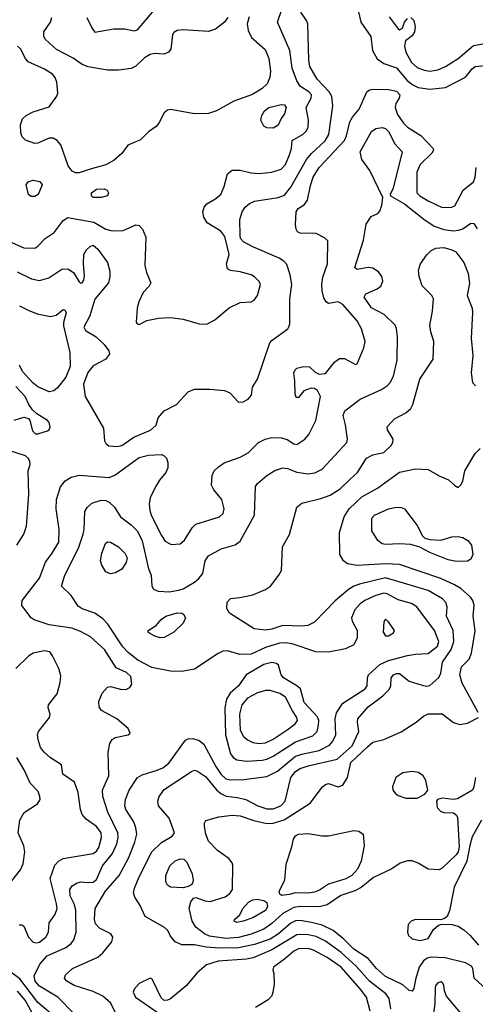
# Model space of a CAD drawing. Extents: x 1173029 to 1307123, y 522559 to 678521.
# Tile 436 of 623: x 1202009 to 1204894, y 623179 to 629411. Entities that reach past the tile are written whole.
import ezdxf

# ---------------------------------------------------------------- set-up
doc = ezdxf.new("R2010")
doc.units = 0

msp = doc.modelspace()

# ---------------------------------------------------------------- linework, layer by layer
at = {"layer": '0CON10XD'}
for points in [[(1201924.7, 628014.7), (1202035, 627967.3), (1202105, 627965.6), (1202125, 627976.7), (1202170.5, 628025), (1202226.5, 628063.5), (1202285, 628138.9), (1202315, 628159.4), (1202479.2, 628129.2), (1202555, 628085.4), (1202595, 628074.6), (1202665, 628076.5), (1202745, 628113.3), (1202765, 628108.9), (1202786.8, 628085), (1202807.6, 628035), (1202802.5, 627855), (1202811.2, 627811.2), (1202838.9, 627745), (1202829.4, 627725), (1202791.9, 627685), (1202764.4, 627625), (1202753.1, 627585), (1202746.4, 627496.4), (1202752.5, 627485), (1202765, 627481.2), (1202815, 627507.5), (1202888, 627522), (1202965, 627526), (1203045, 627515.3), (1203145, 627486.9), (1203195, 627483.5), (1203245, 627511.1), (1203335, 627587.5), (1203405, 627620), (1203475.5, 627624.5), (1203494.4, 627635.6), (1203515.7, 627664.3), (1203533.8, 627735), (1203525, 627753.3), (1203495, 627783.8), (1203475.8, 627795.8), (1203405, 627816), (1203345, 627824.3), (1203324.3, 627835), (1203319.4, 627865), (1203334.5, 627925.5), (1203308.5, 628038.5), (1203281.8, 628071.7), (1203195.6, 628125), (1203175, 628160), (1203169.5, 628195), (1203176.7, 628225), (1203194.7, 628245.3), (1203245, 628274.5), (1203282.9, 628305), (1203304.7, 628355.3), (1203325.5, 628434.5), (1203355, 628458.6), (1203405, 628459.5), (1203475, 628441.5), (1203525, 628437.1), (1203605, 628445.4), (1203665, 628464.5), (1203692.5, 628495), (1203718.5, 628555), (1203730.5, 628595), (1203733.8, 628646.2), (1203804.5, 628685.5), (1203825, 628708), (1203835, 628730), (1203838.2, 628775), (1203822.5, 628855), (1203854.4, 628915), (1203856.2, 628935), (1203839.4, 628955), (1203787.3, 628987.3), (1203763.2, 629023.2), (1203734.6, 629105), (1203720.4, 629215), (1203640.6, 629395), (1203697.5, 629565)], [(1202435.2, 629425.2), (1202465, 629360), (1202485, 629332), (1202605, 629352.9), (1202675, 629352.9), (1202735, 629340.6), (1202755, 629345.6), (1202897.3, 629512.7)], [(1204145, 629498), (1204169.6, 629395), (1204233.5, 629305), (1204242.7, 629215), (1204272.6, 629162.6), (1204315, 629133.5), (1204395, 629106.5), (1204462.7, 629025), (1204497.9, 628997.9), (1204532.3, 628982.3), (1204605, 628970.3), (1204705, 628981.5), (1204831.9, 629048.1), (1204875, 629100.8), (1204893.8, 629115), (1204977.3, 629122.7)], [(1203461.7, 629428.3), (1203450.4, 629385), (1203455, 629343.3), (1203477.3, 629297.3), (1203562.7, 629222.7), (1203587.5, 629165), (1203598, 629085), (1203593.2, 629045), (1203575.4, 629005), (1203545, 628975.5), (1203483, 628937), (1203364.1, 628895.9), (1203254.3, 628835), (1203205, 628817.2), (1203115, 628815.4), (1202965, 628842.9), (1202945, 628839.2), (1202925, 628822), (1202890, 628755), (1202873.3, 628735), (1202825, 628700.8), (1202775, 628651.3), (1202693.2, 628616.8), (1202656.2, 628563.8), (1202607.4, 628522.6), (1202555, 628492.7), (1202454.8, 628465.2), (1202385, 628440.8), (1202362.5, 628442.5), (1202342.5, 628452.5), (1202316.9, 628486.9), (1202269.1, 628619.1), (1202245.5, 628645.5), (1202220.3, 628660.3), (1202195, 628661.4), (1202125, 628628.9), (1202105, 628626.9), (1202045, 628647.5), (1202025, 628670), (1202016.9, 628695), (1202014.4, 628745), (1202027, 628783), (1202050, 628805), (1202095, 628828), (1202195, 628860), (1202243.6, 628926.4), (1202250, 628945), (1202245.4, 629015), (1202234.3, 629044.3), (1202216.6, 629066.6), (1202167, 629097), (1202063.9, 629143.9), (1202045.8, 629165), (1202015, 629226.7), (1201995, 629243.3)], [(1203326.6, 629425), (1203306.2, 629395), (1203248.5, 629351.5), (1203205, 629336.7), (1203042.4, 629347.6), (1203007, 629343), (1202985, 629328.8), (1202977.5, 629315), (1202965.6, 629225), (1202952, 629205), (1202925, 629193.5), (1202865, 629196.2), (1202835, 629191.5), (1202799.6, 629170.4), (1202743.8, 629116.2), (1202715, 629101.1), (1202635, 629090.5), (1202565, 629090.5), (1202442.6, 629112.6), (1202405, 629126.9), (1202348, 629168), (1202241.9, 629221.9), (1202173.3, 629285), (1202162.2, 629305), (1202162.9, 629335), (1202204.4, 629395), (1202212.5, 629425)], [(1202885, 626890), (1202923.8, 626935), (1203002, 626975), (1203075.4, 627054.6), (1203115, 627071.5), (1203213, 627073), (1203305, 627064.3), (1203339.1, 627049.1), (1203395, 626990.8), (1203425, 626992.5), (1203455, 627008.8), (1203477.5, 627035), (1203482.5, 627085), (1203515.8, 627135), (1203594, 627365), (1203608.3, 627381.7), (1203707.5, 627455), (1203713.9, 627466.1), (1203718.8, 627485), (1203720, 627645), (1203731.3, 627735), (1203721.4, 627795), (1203700.5, 627860.5), (1203682.3, 627882.3), (1203651.8, 627901.8), (1203485, 627972.2), (1203425.6, 628005), (1203408.2, 628025), (1203404.2, 628044.2), (1203403, 628147), (1203417.5, 628195), (1203436.4, 628223.6), (1203465, 628247.7), (1203495, 628262.5), (1203645, 628285.4), (1203685, 628300.9), (1203725, 628351.1), (1203825, 628526.1), (1203856.5, 628563.5), (1203944.1, 628645), (1203966.9, 628685), (1203991.2, 628865), (1203984.6, 628925), (1203967.7, 628955), (1203891.9, 629035), (1203846.8, 629115), (1203839.8, 629155), (1203832.9, 629385), (1203825.8, 629405), (1203788.3, 629458.3)], [(1204348.3, 629428.3), (1204405, 629353.3), (1204415, 629347.5), (1204432.5, 629357.5), (1204446.2, 629395), (1204465, 629418)], [(1204485, 629424), (1204505.4, 629405.4), (1204513.1, 629365), (1204509.4, 629335), (1204495, 629308), (1204452.9, 629277.1), (1204446.1, 629243.9), (1204453.2, 629205), (1204490.4, 629140.4), (1204525, 629108.5), (1204570.9, 629090.9), (1204605, 629085.3), (1204656.5, 629093.5), (1204705, 629114.2), (1204785, 629165.8), (1204883.1, 629246.9), (1204965, 629263.2)], [(1203851.5, 628361.5), (1203868, 628415), (1203904.7, 628475), (1204064.8, 628645.2), (1204078.8, 628675), (1204100, 628765), (1204116.2, 628793.8), (1204159.1, 628845), (1204206.6, 628953.4), (1204223.4, 628966.6), (1204245, 628971.1), (1204345, 628969.1), (1204395, 628957.7), (1204416.4, 628935), (1204412.2, 628915), (1204390.6, 628879.4), (1204387.5, 628855), (1204401.7, 628811.7), (1204440, 628755), (1204465, 628729.6), (1204548.6, 628678.6), (1204627.1, 628595), (1204629.4, 628585), (1204618.1, 628565), (1204543.8, 628495), (1204523.8, 628445), (1204524.5, 628315), (1204541.9, 628295), (1204595, 628264), (1204685, 628222.3), (1204745, 628223.3), (1204765, 628232.9), (1204817.8, 628332.2), (1204881.8, 628385), (1204892.9, 628415), (1204900.4, 628475)], [(1203615, 628723.8), (1203575, 628725.8), (1203555, 628736.2), (1203535.8, 628775), (1203541.4, 628805), (1203560, 628835), (1203586.2, 628855), (1203665, 628874), (1203685, 628871.2), (1203696, 628855), (1203685.8, 628815), (1203663.8, 628785), (1203646.1, 628743.9), (1203615, 628723.8)], [(1202615, 623124.2), (1202586, 623186), (1202535, 623230), (1202475, 623260.3), (1202355, 623298), (1202306.9, 623325), (1202292.7, 623342.7), (1202299.2, 623365), (1202343.3, 623406.7), (1202505, 623476.8), (1202536.4, 623505), (1202591.9, 623575), (1202598.1, 623605), (1202585.7, 623625), (1202515, 623660.6), (1202489.2, 623689.2), (1202483.2, 623715), (1202487.1, 623785), (1202553.4, 623895), (1202639.6, 623995), (1202698.8, 624105), (1202738.8, 624205), (1202750.7, 624255), (1202745.3, 624295.3), (1202730.9, 624335), (1202681.5, 624411.5), (1202674, 624435), (1202678.5, 624475), (1202702.1, 624535), (1202756, 624614), (1202785, 624630.9), (1202878.6, 624661.4), (1202915, 624675.4), (1202952.7, 624705), (1203059.7, 624850.3), (1203075, 624858.6), (1203105, 624860.9), (1203145, 624849.6), (1203175.5, 624825), (1203250.7, 624685), (1203285, 624633.2), (1203315, 624606.4), (1203345, 624600.5), (1203427.7, 624602.3), (1203575, 624621.5), (1203640.9, 624655), (1203755, 624748.9), (1203795, 624762.7), (1203904.8, 624785.2), (1203971.3, 624818.7), (1203992.7, 624845), (1204011.2, 624885), (1204006.8, 624985), (1204015.7, 625024.3), (1204056, 625084), (1204101.2, 625115), (1204196.5, 625175), (1204208.5, 625195), (1204210.5, 625245), (1204218.5, 625265), (1204290.1, 625329.9), (1204345, 625355.3), (1204465, 625387), (1204515, 625396.1), (1204595, 625399.4), (1204655.4, 625445), (1204663.9, 625475), (1204634.6, 625545), (1204523.7, 625693.7), (1204489.2, 625715), (1204405, 625738.4), (1204335, 625776.9), (1204315, 625781.6), (1204258.6, 625765), (1204195, 625734.6), (1204165, 625713.5), (1204131.8, 625675), (1204109.6, 625625), (1204113.6, 625605), (1204145.5, 625545), (1204145, 625497.5), (1204124.2, 625455), (1204072.1, 625427.9), (1203965, 625406.9), (1203885, 625409.4), (1203735, 625460), (1203695, 625467.4), (1203655, 625465.7), (1203565, 625438.1), (1203475, 625395.3), (1203403.5, 625393.5), (1203325, 625415.5), (1203295, 625413.5), (1203265, 625400), (1203115, 625300.5), (1203035.4, 625284.6), (1202965, 625288.2), (1202845, 625311.4), (1202756.8, 625356.8), (1202696.2, 625405), (1202661.9, 625441.9), (1202566.5, 625585), (1202535, 625617.8), (1202485, 625654.5), (1202405, 625682.9), (1202379.1, 625699.1), (1202335.4, 625765.4), (1202274.3, 625825), (1202295.5, 625895), (1202380.7, 626065), (1202411.3, 626155), (1202417.5, 626185), (1202421.2, 626298.8), (1202436.1, 626323.9), (1202465, 626350.6), (1202525, 626369.1), (1202555, 626367.3), (1202575, 626357.5), (1202610.5, 626325), (1202648.5, 626265), (1202715, 626213.5), (1202755, 626173.5), (1202785, 626111.4), (1202825, 625936.2), (1202841.9, 625895), (1202845.8, 625825), (1202855.7, 625805.7), (1202885.8, 625794.2), (1202955, 625789.6), (1203015, 625799.6), (1203045, 625809.5), (1203115, 625851.5), (1203144.4, 625875), (1203168.5, 625905), (1203184.4, 625985), (1203205, 626018.1), (1203285, 626061.1), (1203373, 626087), (1203405, 626110), (1203495.6, 626275), (1203503, 626457), (1203514.7, 626475.3), (1203574.3, 626525), (1203625, 626557.1), (1203675, 626575.4), (1203705, 626570), (1203765, 626546.2), (1203835, 626535.5), (1203878, 626542), (1203925, 626566), (1204080, 626735), (1204085.6, 626755), (1204073, 626847), (1204058.1, 626905), (1204068.6, 626935), (1204165, 627008.9), (1204300.5, 627069.5), (1204338.1, 627095), (1204355.6, 627115), (1204375, 627153.8), (1204398.5, 627255), (1204400.6, 627405), (1204395.5, 627455.5), (1204386.8, 627476.8), (1204316.2, 627545), (1204237.6, 627587.6), (1204190, 627655), (1204200.8, 627675), (1204273, 627707), (1204295.3, 627724.7), (1204308.6, 627755), (1204301.9, 627785), (1204281.4, 627815), (1204245, 627838.8), (1204215, 627841.8), (1204145, 627828.8), (1204131.7, 627841.7), (1204185.7, 628015), (1204203.2, 628116.8), (1204235, 628165.8), (1204276.1, 628183.9), (1204290.5, 628199.5), (1204303, 628237), (1204308, 628285), (1204226.9, 628456.9), (1204175.8, 628525), (1204165.5, 628575), (1204236.4, 628703.6), (1204265, 628722.3), (1204305, 628729.1), (1204325, 628722.4), (1204343.9, 628703.9), (1204385.2, 628625.2), (1204431.9, 628575), (1204374.4, 628345), (1204354, 628305), (1204356.2, 628295), (1204445, 628244.7), (1204567.8, 628147.8), (1204633.9, 628103.9), (1204695, 628083.3), (1204755, 628074.2), (1204787.9, 628077.9), (1204815, 628087.9), (1204865, 628122.9), (1204885, 628120.8), (1204905, 628086.2)], [(1202355, 623119.6), (1202251.5, 623225), (1202133.9, 623293.9), (1202106.8, 623325), (1202100.5, 623359.5), (1202137.5, 623432.5), (1202183.5, 623486.5), (1202301.7, 623538.3), (1202335, 623563.3), (1202352.9, 623587.1), (1202366.9, 623635), (1202364, 623775), (1202353.1, 623815), (1202329.2, 623865), (1202326.5, 623905), (1202341.2, 623928.8), (1202372.4, 623947.6), (1202396.3, 623953.7), (1202439.1, 623949.1), (1202475, 623951.3), (1202495, 623968.2), (1202532.8, 624055), (1202595.8, 624134.2), (1202623.8, 624195), (1202632.1, 624235), (1202631.2, 624265), (1202567.6, 624395), (1202535.3, 624495), (1202532.9, 624535), (1202573.9, 624625), (1202570, 624775), (1202579.3, 624830.7), (1202595, 624854), (1202613.2, 624866.8), (1202695.7, 624884.3), (1202708.8, 624895), (1202695, 624923.8), (1202624, 624985), (1202528.1, 625038.1), (1202512.2, 625062.2), (1202510.5, 625095), (1202532.3, 625147.7), (1202565, 625186.7), (1202585, 625190), (1202655, 625172.2), (1202685.5, 625174.5), (1202707.5, 625185), (1202718.8, 625205), (1202713.8, 625253.8), (1202685, 625280), (1202619.1, 625309.1), (1202546.9, 625425), (1202458.1, 625505), (1202395, 625538.8), (1202339.6, 625559.6), (1202195, 625581.8), (1202101.9, 625611.9), (1202082.5, 625625), (1202022.7, 625702.7), (1202024.2, 625735), (1202135, 625875.6), (1202172.4, 625977.6), (1202215.8, 626034.2), (1202256.7, 626103.3), (1202258.5, 626185), (1202240.5, 626315), (1202241.5, 626375), (1202266.9, 626455), (1202297.1, 626492.9), (1202335, 626516.4), (1202385, 626528.5), (1202576.6, 626513.4), (1202611.5, 626528.5), (1202765, 626639.1), (1202825, 626654.5), (1202907.9, 626657.9), (1202925, 626650.8), (1202938.6, 626635), (1202947.3, 626607.3), (1202946.4, 626575), (1202935, 626544.3), (1202893.8, 626496.2), (1202869.2, 626455), (1202834.5, 626385), (1202830, 626345), (1202832.9, 626305), (1202842.3, 626275), (1202906.7, 626146.7), (1202931.1, 626111.1), (1202968.3, 626088.3), (1203025, 626094.2), (1203053.1, 626116.9), (1203101.5, 626195), (1203125, 626218.9), (1203275, 626264.4), (1203297.1, 626285), (1203303.1, 626315), (1203288.5, 626375), (1203238.2, 626435), (1203223.3, 626465), (1203228.5, 626525), (1203241.1, 626555), (1203268.3, 626581.7), (1203304.7, 626605.3), (1203405, 626642.2), (1203455, 626670), (1203521.2, 626735), (1203564.5, 626755.5), (1203605, 626765.6), (1203665, 626763.3), (1203702.8, 626752.8), (1203745, 626727.1), (1203765, 626722.9), (1203814, 626755), (1203839.2, 626785), (1203885.3, 626874.7), (1203914, 627025), (1203894.2, 627064.2), (1203875, 627076.2), (1203855, 627078.8), (1203807.7, 627062.3), (1203775, 627020), (1203760.5, 627020.5), (1203753, 627043), (1203751.9, 627125), (1203744.4, 627175), (1203752.9, 627195), (1203765, 627204.3), (1203805.8, 627215.8), (1203845, 627213.3), (1203880.5, 627180.5), (1203906.4, 627166.4), (1203945, 627171.2), (1204005, 627245.8), (1204035, 627265.6), (1204065.6, 627265.6), (1204135, 627227.5), (1204145, 627232.5), (1204188.9, 627335), (1204197.3, 627375), (1204172.5, 627455), (1204146.8, 627505), (1204055, 627607.8), (1204025, 627625.7), (1203965, 627614.3), (1203950, 627625), (1203935, 627651.2), (1203923.8, 627695), (1203921.5, 627735), (1203929.2, 627780.8), (1203957.9, 627865), (1203960.7, 628010.7), (1203939.7, 628029.7), (1203886.6, 628056.6), (1203785, 628060), (1203768.8, 628068.8), (1203760, 628085), (1203754.5, 628115), (1203759.4, 628195), (1203772.5, 628215), (1203810, 628240), (1203831.4, 628268.6), (1203851.5, 628361.5)], [(1202105, 628291.4), (1202081.7, 628291.7), (1202064.2, 628304.2), (1202050, 628365), (1202063.3, 628385), (1202095, 628394.3), (1202136.3, 628386.3), (1202151.2, 628365), (1202126, 628305), (1202105, 628291.4)], [(1202525, 628284.6), (1202475, 628285.6), (1202462.9, 628295), (1202463.3, 628315), (1202495, 628339.2), (1202545, 628340), (1202562.7, 628332.7), (1202572.5, 628315), (1202565.7, 628295), (1202525, 628284.6)], [(1201993.3, 627815), (1202085, 627771.3), (1202135, 627759.6), (1202193.4, 627776.6), (1202275, 627831.8), (1202315, 627833.3), (1202350.3, 627810.3), (1202385, 627752), (1202395, 627744.2), (1202405, 627746.2), (1202415, 627762.5), (1202418.7, 627791.3), (1202412.9, 627865), (1202415.8, 627925), (1202431.2, 627955), (1202455, 627975.8), (1202475, 627982.9), (1202505, 627958.6), (1202564.2, 627875), (1202579.5, 627819.5), (1202580, 627785), (1202571.4, 627745), (1202485, 627641.2), (1202452.7, 627537.3), (1202415.8, 627465), (1202425, 627444.3), (1202492.6, 627402.6), (1202545, 627355.8), (1202574.3, 627315), (1202578.6, 627295), (1202555, 627262.9), (1202475, 627221.1), (1202441.5, 627178.5), (1202412.3, 627105), (1202424.6, 627025), (1202539.6, 626825), (1202546.7, 626745), (1202555, 626727.5), (1202574.6, 626714.6), (1202625, 626709.6), (1202655, 626716.2), (1202731.7, 626768.3), (1202837.7, 626812.3), (1202873.8, 626845), (1202885, 626890)], [(1204558.4, 625198.4), (1204585, 625191.8), (1204605, 625196), (1204662.5, 625247.5), (1204675.3, 625275), (1204685.3, 625345), (1204741.5, 625425), (1204757, 625475), (1204753.1, 625545), (1204712.1, 625635), (1204716.5, 625695), (1204708, 625722), (1204686.7, 625745), (1204595, 625798.8), (1204325, 625878.7), (1204160.9, 625839.1), (1204125, 625826.5), (1204090.9, 625805), (1204007.1, 625732.9), (1203875, 625597.5), (1203832.6, 625577.4), (1203792.8, 625572.8), (1203675, 625576.6), (1203606.1, 625553.9), (1203565, 625547.1), (1203494.7, 625554.7), (1203336.7, 625655), (1203320, 625685), (1203322.5, 625725), (1203345, 625748), (1203403, 625753), (1203485, 625771.6), (1203565.2, 625804.8), (1203596.9, 625825), (1203650.9, 625895), (1203666.5, 625925), (1203673.3, 626075), (1203717.3, 626152.7), (1203765, 626326), (1203795, 626351.4), (1203915, 626379.6), (1203975, 626402.5), (1204037.4, 626442.6), (1204101.7, 626501.7), (1204147.8, 626545), (1204205.4, 626634.6), (1204245, 626656.7), (1204315, 626670.5), (1204361.1, 626715), (1204372.2, 626735), (1204373.1, 626755), (1204338.8, 626815), (1204336.7, 626835), (1204383.3, 626885), (1204455, 626922.5), (1204485, 626950), (1204497.5, 626975), (1204542.1, 627135), (1204627.6, 627262.4), (1204631.2, 627375), (1204611.5, 627435), (1204606.2, 627475), (1204623.3, 627565), (1204628.8, 627645), (1204618.8, 627665), (1204557, 627727), (1204538.5, 627785), (1204533.6, 627825), (1204547.9, 627865), (1204587.1, 627922.9), (1204615, 627950.5), (1204645, 627965.4), (1204695, 627969.1), (1204745.2, 627955.2), (1204771.3, 627941.3), (1204821.5, 627875), (1204849.6, 627805), (1204857.8, 627742.2), (1204841.9, 627665), (1204873.8, 627585), (1204877.1, 627557.1), (1204868.6, 627395), (1204879.3, 627285), (1204866.9, 627175), (1204876, 627115), (1204894.4, 627094.4)], [(1202008.8, 627598.8), (1202062.1, 627572.1), (1202119.2, 627549.2), (1202205, 627531.5), (1202239.5, 627540.5), (1202285, 627576.9), (1202295, 627573.8), (1202304.2, 627555), (1202286.5, 627495), (1202286.3, 627473.7), (1202326.8, 627305), (1202327.9, 627215), (1202302.1, 627147.9), (1202248.8, 627081.2), (1202225, 627061.1), (1202195, 627056.4)], [(1202195, 627056.4), (1202125, 627086.8), (1202092.3, 627112.3), (1202027.2, 627185), (1202007.3, 627225)], [(1201975, 626875.6), (1202035, 626896), (1202065, 626886.2), (1202073.8, 626875), (1202089.7, 626809.7), (1202109.5, 626789.5), (1202125, 626789.2), (1202185, 626807.8), (1202195.5, 626815), (1202201.8, 626835), (1202195, 626861.2), (1202185, 626874), (1202117, 626917), (1202091.1, 626941.1), (1202066.2, 626976.2), (1202044.6, 627025), (1201985, 627089.2)], [(1201990.8, 626085), (1202035.5, 626154.5), (1202051.6, 626205), (1202067.1, 626405), (1202063.8, 626555), (1202076.2, 626595), (1202073.6, 626613.6), (1202065, 626632.5), (1202045, 626650), (1201935, 626686.7)], [(1204912, 625025), (1204811.3, 625211.3), (1204795.4, 625265), (1204805.6, 625315), (1204855, 625364), (1204868.9, 625401.1), (1204893.7, 625543.7), (1204881.2, 625635), (1204887.3, 625705), (1204877.9, 625735), (1204862.7, 625755), (1204801.3, 625811.3), (1204762.2, 625835), (1204675, 625873.1), (1204415, 625962.1), (1204325, 625966.6), (1204147, 625957), (1204085, 625967.1), (1204060, 625985), (1204036.2, 626025), (1204033.8, 626165), (1204063.3, 626265), (1204094.5, 626315), (1204175, 626391.5), (1204275.2, 626444.8), (1204415, 626546.4), (1204515, 626568.2), (1204595, 626563.6), (1204665, 626523.1), (1204725, 626498), (1204765, 626462.5), (1204785, 626450), (1204803, 626467), (1204815, 626490), (1204827.5, 626555), (1204892.7, 626665), (1204923.8, 626696.2)], [(1204775, 625982.2), (1204722.8, 625992.8), (1204605, 626038), (1204542.5, 626072.5), (1204485, 626088.9), (1204415, 626094.5), (1204325, 626088.2), (1204305, 626092.5), (1204275.8, 626115), (1204238.6, 626175), (1204238.1, 626255), (1204256.2, 626275), (1204345, 626315.5), (1204395.7, 626325.7), (1204425, 626324.2), (1204445, 626316), (1204525, 626210), (1204558.6, 626145), (1204575, 626130), (1204605, 626120.6), (1204675, 626117.3), (1204745, 626137.3), (1204785, 626140.9), (1204815, 626132.5), (1204845.8, 626115), (1204870, 626085), (1204877.5, 626025), (1204865, 625996.7), (1204845, 625984.2), (1204775, 625982.2)], [(1202585, 625904.3), (1202555, 625916.7), (1202528.3, 625958.3), (1202521.4, 625985), (1202528.9, 626035), (1202552.9, 626095), (1202565, 626105.7), (1202585, 626104.2), (1202634, 626075), (1202675, 626034.2), (1202688.9, 626005), (1202684.4, 625975), (1202655, 625934), (1202615, 625909.2), (1202585, 625904.3)], [(1202899.3, 625499.3), (1202865, 625508.8), (1202833.3, 625525), (1202823.3, 625535), (1202823.3, 625545), (1202874.1, 625575.9), (1202904, 625615), (1202934.7, 625635.3), (1203006.4, 625656.4), (1203035, 625655.5), (1203047.4, 625647.4), (1203058.5, 625625), (1203045, 625591.4), (1202986.2, 625535), (1202925, 625501.2), (1202899.3, 625499.3)], [(1204345, 625512), (1204375, 625530), (1204383.3, 625545), (1204345, 625600), (1204325, 625616), (1204315, 625600), (1204310.6, 625535), (1204325, 625512), (1204345, 625512)], [(1202005, 623681.4), (1202023, 623683), (1202035, 623674.2), (1202064.8, 623604.8), (1202095, 623572.1), (1202115, 623567.5), (1202135, 623572.8), (1202175, 623603.8), (1202191.2, 623635), (1202196.2, 623695), (1202231.8, 623745), (1202246, 623784), (1202243, 623815), (1202201.5, 623975), (1202230.8, 624059.2), (1202254.2, 624085), (1202285, 624101.5), (1202475, 624132.8), (1202495, 624148.5), (1202509.4, 624170.6), (1202528.1, 624235), (1202524.7, 624265), (1202495, 624303.9), (1202430.6, 624350.6), (1202405, 624381.2), (1202395, 624412.5), (1202379.6, 624519.6), (1202355.6, 624585.6), (1202283.3, 624635), (1202273.3, 624695), (1202205, 624738), (1202164, 624775), (1202141.4, 624805), (1202125.7, 624855), (1202122.9, 624885), (1202129.2, 624905), (1202198.8, 624995), (1202201.2, 625015), (1202190, 625055), (1202192, 625075), (1202245.5, 625144.5), (1202265.6, 625215), (1202268.7, 625258.7), (1202257.8, 625305), (1202218, 625385), (1202199.1, 625409.1), (1202165, 625416.9), (1202095, 625402.1), (1202066.9, 625385), (1201985.6, 625305)], [(1203445, 624718.1), (1203545, 624724.7), (1203575, 624730.8), (1203615, 624749), (1203755, 624840.8), (1203865, 624878.7), (1203892.9, 624905), (1203900.9, 624945), (1203902.5, 624975), (1203895, 624999.4), (1203809.9, 625089.9), (1203787.3, 625175), (1203764.4, 625195), (1203680.4, 625245), (1203664.7, 625265), (1203647.1, 625325), (1203635.4, 625335.4), (1203605, 625341.8), (1203555, 625328.9), (1203442.5, 625265), (1203394.4, 625195), (1203341.8, 625148.2), (1203318.8, 625111.2), (1203308.6, 625055), (1203311.9, 624885), (1203343.8, 624763.8), (1203361.2, 624741.2), (1203385, 624726.2), (1203445, 624718.1)], [(1204962.9, 623275), (1204887.5, 623345), (1204878, 623405), (1204869.7, 623419.7), (1204832.1, 623442.1), (1204703.6, 623473.6), (1204615, 623477.1), (1204589.3, 623470.7), (1204565, 623454.6), (1204539.3, 623415), (1204514.6, 623335), (1204505, 623280), (1204495, 623262), (1204475, 623267.1), (1204435, 623302.9), (1204324.5, 623355), (1204268.9, 623405), (1204215, 623468.5), (1204125, 623528.7), (1204062.1, 623592.1), (1203995, 623645.8), (1203925, 623679.8), (1203857.5, 623697.5), (1203785, 623710.4), (1203755, 623708), (1203727, 623693), (1203648.8, 623625), (1203595, 623590.7), (1203495, 623556.9), (1203395, 623536.5), (1203275, 623533.5), (1203190.6, 623540.6), (1203115, 623554.8), (1203035, 623555.7), (1202994.1, 623574.1), (1202965, 623611.1), (1202946.3, 623646.3), (1202925.9, 623665.9), (1202804.1, 623734.1), (1202772.3, 623805), (1202737.8, 623857.8), (1202729.5, 623885), (1202735.4, 623915), (1202764.7, 623985), (1202845, 624143.1), (1202906.8, 624203.2), (1202975, 624242.2), (1202990, 624265), (1202956.2, 624356.2), (1202888.6, 624435), (1202883.1, 624465), (1202893.1, 624495), (1202925, 624538.2), (1203096.5, 624653.5), (1203115, 624660.4), (1203135, 624655.4), (1203185, 624621.2), (1203255.6, 624535.6), (1203282.6, 624512.6), (1203316.4, 624496.4), (1203388.6, 624488.6), (1203442, 624475), (1203517.1, 624435), (1203575, 624415.3), (1203615, 624416.5), (1203663.1, 624435), (1203689.3, 624465), (1203726.1, 624615), (1203755, 624653.3), (1203785, 624671.4), (1203835, 624689.1), (1204019.8, 624730.2), (1204114.7, 624815), (1204155.9, 624905), (1204147.9, 624965), (1204151.2, 624985), (1204215, 625061.8), (1204308.6, 625131.4), (1204348.7, 625171.3), (1204358.5, 625195), (1204361.5, 625245), (1204376.7, 625265), (1204395, 625273.3), (1204415, 625271.8), (1204474.3, 625224.3), (1204558.4, 625198.4)], [(1203525, 624829.6), (1203565, 624833.3), (1203615, 624857.2), (1203709.7, 624920.3), (1203753.8, 624955), (1203768.9, 624975), (1203763.4, 624995), (1203735.9, 625035.9), (1203692.5, 625122.5), (1203656.4, 625146.4), (1203595, 625165.8), (1203565, 625164.8), (1203515, 625150.7), (1203452.5, 625117.5), (1203414.7, 625075), (1203401.8, 625015), (1203405.4, 624915), (1203425.6, 624875), (1203455, 624850.5), (1203485, 624836.2), (1203525, 624829.6)], [(1204894.6, 624615), (1204885.4, 624555), (1204875.5, 624535), (1204780.3, 624479.7), (1204755, 624474.3), (1204685, 624484.3), (1204655, 624476.2), (1204648, 624465), (1204653.3, 624425), (1204675, 624400), (1204695, 624393.1), (1204755, 624390), (1204775, 624375.8), (1204782, 624362), (1204792, 624175), (1204785.6, 624145), (1204773.6, 624125), (1204685, 624040.5), (1204665, 624030.9), (1204595, 624034.5), (1204533, 624073), (1204495, 624086.1), (1204465, 624087.1), (1204418.3, 624071.7), (1204365, 624036.9), (1204249.2, 623980.8), (1204172.3, 623917.7), (1204132.2, 623897.8), (1204042.1, 623867.9), (1203955, 623808.6), (1203905, 623796.3), (1203785, 623797.8), (1203745, 623790.9), (1203675, 623753.3), (1203605, 623689.8), (1203555, 623654.3), (1203475, 623623.6), (1203395, 623602), (1203315, 623595.6), (1203210.4, 623610.4), (1203178.9, 623625), (1203125, 623667.3), (1203100.4, 623705), (1203083, 623787), (1203092.2, 623827.8), (1203109.7, 623850.3), (1203125, 623854.3), (1203183.1, 623833.1), (1203215, 623830), (1203310.4, 623859.6), (1203339.4, 623880.6), (1203356.5, 623905), (1203359.1, 624059.1), (1203354.2, 624075), (1203332.6, 624102.6), (1203262.2, 624152.2), (1203205, 624212.5), (1203188.5, 624255), (1203180, 624305), (1203180, 624325), (1203188.6, 624341.4), (1203270, 624365), (1203354.8, 624375.2), (1203405, 624371.7), (1203491.7, 624341.7), (1203575, 624322.5), (1203615, 624326.2), (1203683.1, 624346.9), (1203847.8, 624452.2), (1203926.2, 624555), (1203945, 624571.2), (1203965, 624576.2), (1204025, 624555.8), (1204055, 624565.8), (1204085.4, 624614.6), (1204105, 624709.6), (1204210.8, 624809.2), (1204245, 624838), (1204315, 624854), (1204425, 624903.1), (1204519.4, 624965), (1204565, 625003.5), (1204595, 625017.1), (1204685, 625017.3), (1204755, 624963.1), (1204795, 624950.8), (1204845, 624958.8), (1204913.8, 624995)], [(1201960.2, 623959.8), (1202015, 624029.2), (1202031.3, 624068.7), (1202041.6, 624145), (1202035, 624182), (1202000, 624265), (1202009.6, 624345), (1202037.4, 624392.6), (1202122.4, 624447.6), (1202138.6, 624475), (1202137.8, 624495), (1202125.6, 624525), (1202075, 624579.1), (1202039.4, 624659.4), (1201991.4, 624741.4)], [(1204525, 624483.1), (1204575, 624508.8), (1204593.8, 624535), (1204581.4, 624595), (1204564.4, 624625), (1204535, 624646.1), (1204495, 624653.5), (1204435, 624643.2), (1204390, 624615), (1204369.2, 624555), (1204370.8, 624535), (1204385.6, 624515.6), (1204405, 624501.4), (1204454.5, 624484.5), (1204525, 624483.1)], [(1204932.9, 624345), (1204875, 624240), (1204858.4, 624185), (1204840.5, 624085), (1204759.6, 623920.4), (1204729.6, 623770.4), (1204715.4, 623734.6), (1204698.9, 623721.1), (1204675, 623714.3), (1204515, 623715.4), (1204487.5, 623705), (1204469.2, 623685), (1204464.4, 623635), (1204470.6, 623615), (1204495, 623593.8), (1204545, 623583.6), (1204595, 623595.7), (1204628.2, 623651.8), (1204660.9, 623679.1), (1204685, 623685.7), (1204745.5, 623684.5), (1204785, 623673.8), (1204821, 623651), (1204861.5, 623615), (1204913.4, 623553.4)], [(1203668.2, 623868.2), (1203655.5, 623875.5), (1203651.8, 623895), (1203688.5, 623965), (1203696.3, 624066.3), (1203732.9, 624175), (1203743.5, 624225), (1203756, 624245), (1203775, 624255.6), (1203835, 624259.1), (1203925, 624244.6), (1203965, 624246.2), (1204125, 624278.2), (1204156.2, 624275), (1204184.3, 624255), (1204190.5, 624185), (1204171.8, 624085), (1204148.7, 624035), (1204111.5, 623995), (1204075, 623974.2), (1203965, 623940.4), (1203907.8, 623902.2), (1203875, 623888.2), (1203838.2, 623881.8), (1203755, 623884.2), (1203715, 623874.7), (1203668.2, 623868.2)], [(1203043.6, 623916.4), (1202965, 623920.8), (1202945, 623933.8), (1202934.5, 623954.5), (1202935.5, 623995), (1202959.5, 624055), (1202993.2, 624086.8), (1203025, 624100.4), (1203047.5, 624097.5), (1203068.3, 624078.3), (1203101.8, 624005), (1203108.1, 623965), (1203103.2, 623946.8), (1203095.6, 623934.4), (1203075, 623924.3), (1203043.6, 623916.4)], [(1203385, 623697.5), (1203366.7, 623705), (1203368.8, 623715), (1203403.8, 623745), (1203423.1, 623785), (1203458.9, 623825), (1203485, 623841.2), (1203513.7, 623843.7), (1203555.5, 623835.5), (1203573, 623823), (1203578.9, 623795), (1203565, 623773.8), (1203485, 623726.5), (1203425, 623704.5), (1203385, 623697.5)], [(1204359.9, 623149.9), (1204349.2, 623215), (1204327.9, 623245), (1204223.1, 623325), (1204139.4, 623419.4), (1204045, 623507.5), (1203945, 623578.8), (1203887.3, 623607.3), (1203825, 623621), (1203765, 623618.4), (1203605, 623524), (1203486.6, 623473.4), (1203444.7, 623464.7), (1203265, 623452.3), (1203191.2, 623428.8), (1203131.9, 623378.1), (1203063.3, 623295), (1202965, 623214.3), (1202945, 623205.7), (1202925, 623204), (1202905, 623220), (1202854.6, 623324.6), (1202845, 623340), (1202835, 623344), (1202765, 623311.4), (1202734.2, 623275), (1202728, 623255), (1202742, 623225), (1202973.7, 623063.7)], [(1204165, 623276.5), (1204045, 623414.7), (1203955, 623475.8), (1203868.9, 623521.1), (1203835, 623532.1), (1203775, 623529.5), (1203745, 623515.8), (1203685.7, 623464.3), (1203615.8, 623415), (1203612.3, 623397.7), (1203619.2, 623375), (1203620, 623305), (1203612.9, 623255), (1203606.6, 623233.4), (1203582, 623208), (1203502.1, 623157.9)], [(1202274.1, 623064.1), (1202125, 623190), (1202010.6, 623340.6), (1201945, 623388.6)], [(1204833.1, 623085), (1204711.2, 623231.2), (1204698.8, 623265), (1204695, 623300), (1204686.7, 623315), (1204675, 623321.2), (1204657.5, 623315), (1204645, 623300), (1204640, 623285), (1204637.5, 623185), (1204621.9, 623075)], [(1202101.4, 623101.4), (1202044.7, 623204.7), (1201995, 623261.7)], [(1204228.9, 623135), (1204205.9, 623225), (1204165, 623276.5)]]:
    msp.add_lwpolyline(points, dxfattribs=at)

doc.saveas('drawing.dxf')
